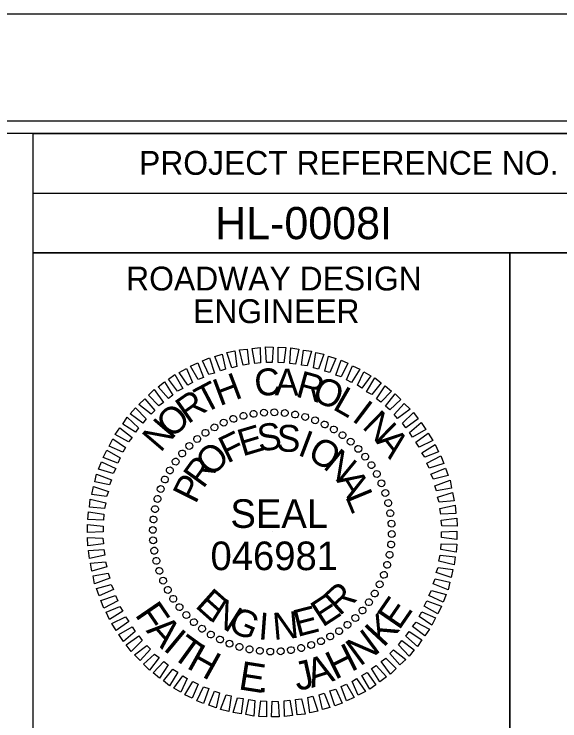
# Model space of a CAD drawing. Extents: x 3025871 to 3026431, y 707165 to 707825.
# Drawn here: x 3026241.46 to 3026258.64, y 707539.82 to 707562.05 of the extents above; entities that cross this region are included whole.
import ezdxf

# ---------------------------------------------------------------- set-up
doc = ezdxf.new("R2010")
doc.units = 0
for name, color, linetype in [('Old_Level_39', 7, 'Continuous'), ('Sheet Block Title CELL', 7, 'Continuous'), ('Sheet Cutting Line CELL', 7, 'Continuous'), ('Sheet Sticker Exception Certification CELL', 7, 'Continuous'), ('Typical Terminator CELL', 7, 'Continuous')]:
    doc.layers.add(name, color=color, linetype=linetype)

msp = doc.modelspace()

# ---------------------------------------------------------------- linework, layer by layer
at = {"layer": 'Old_Level_39'}
msp.add_lwpolyline([(3026273.948, 707558.686), (3026023.973, 707558.686), (3026023.973, 707400.421), (3026273.948, 707400.421)], close=True, dxfattribs=at)
at = {"layer": 'Sheet Block Title CELL'}
for p, q in [((3026248.676, 707549.418), (3026248.676, 707549.418)), ((3026249.006, 707549.478), (3026249.006, 707549.478)), ((3026249.328, 707549.523), (3026249.328, 707549.523)), ((3026249.658, 707549.531), (3026249.658, 707549.531)), ((3026249.988, 707549.508), (3026249.988, 707549.508)), ((3026250.311, 707549.456), (3026250.311, 707549.456)), ((3026250.626, 707549.388), (3026250.626, 707549.388)), ((3026248.061, 707549.208), (3026248.061, 707549.208)), ((3026248.361, 707549.328), (3026248.361, 707549.328)), ((3026250.941, 707549.283), (3026250.941, 707549.283)), ((3026251.241, 707549.148), (3026251.241, 707549.148)), ((3026247.768, 707549.058), (3026247.768, 707549.058)), ((3026251.533, 707548.998), (3026251.533, 707548.998)), ((3026247.221, 707548.698), (3026247.221, 707548.698)), ((3026247.483, 707548.886), (3026247.483, 707548.886)), ((3026251.803, 707548.811), (3026251.803, 707548.811)), ((3026246.973, 707548.473), (3026246.973, 707548.473)), ((3026252.066, 707548.608), (3026252.066, 707548.608)), ((3026252.298, 707548.383), (3026252.298, 707548.383)), ((3026246.748, 707548.241), (3026246.748, 707548.241)), ((3026252.523, 707548.136), (3026252.523, 707548.136)), ((3026246.546, 707547.978), (3026246.546, 707547.978)), ((3026252.711, 707547.873), (3026252.711, 707547.873)), ((3026246.358, 707547.708), (3026246.358, 707547.708)), ((3026252.883, 707547.588), (3026252.883, 707547.588)), ((3026246.208, 707547.416), (3026246.208, 707547.416)), ((3026253.033, 707547.296), (3026253.033, 707547.296)), ((3026246.073, 707547.116), (3026246.073, 707547.116)), ((3026253.153, 707546.996), (3026253.153, 707546.996)), ((3026245.968, 707546.801), (3026245.968, 707546.801)), ((3026245.901, 707546.486), (3026245.901, 707546.486)), ((3026253.243, 707546.681), (3026253.243, 707546.681)), ((3026253.303, 707546.351), (3026253.303, 707546.351)), ((3026245.848, 707546.163), (3026245.848, 707546.163)), ((3026253.348, 707546.028), (3026253.348, 707546.028)), ((3026245.826, 707545.833), (3026245.826, 707545.833)), ((3026249.591, 707545.766), (3026249.591, 707545.766)), ((3026253.356, 707545.698), (3026253.356, 707545.698)), ((3026245.833, 707545.503), (3026245.833, 707545.503)), ((3026253.333, 707545.368), (3026253.333, 707545.368)), ((3026245.878, 707545.181), (3026245.878, 707545.181)), ((3026253.281, 707545.046), (3026253.281, 707545.046)), ((3026245.938, 707544.851), (3026245.938, 707544.851)), ((3026253.213, 707544.731), (3026253.213, 707544.731)), ((3026246.028, 707544.536), (3026246.028, 707544.536)), ((3026253.108, 707544.416), (3026253.108, 707544.416)), ((3026246.148, 707544.236), (3026246.148, 707544.236)), ((3026252.973, 707544.116), (3026252.973, 707544.116)), ((3026246.298, 707543.943), (3026246.298, 707543.943)), ((3026252.823, 707543.823), (3026252.823, 707543.823)), ((3026246.471, 707543.658), (3026246.471, 707543.658)), ((3026246.658, 707543.396), (3026246.658, 707543.396)), ((3026252.636, 707543.553), (3026252.636, 707543.553)), ((3026246.883, 707543.148), (3026246.883, 707543.148)), ((3026252.433, 707543.291), (3026252.433, 707543.291)), ((3026247.116, 707542.923), (3026247.116, 707542.923)), ((3026252.208, 707543.058), (3026252.208, 707543.058)), ((3026247.378, 707542.721), (3026247.378, 707542.721)), ((3026251.961, 707542.833), (3026251.961, 707542.833)), ((3026247.648, 707542.533), (3026247.648, 707542.533)), ((3026251.413, 707542.473), (3026251.413, 707542.473)), ((3026251.698, 707542.646), (3026251.698, 707542.646)), ((3026247.941, 707542.383), (3026247.941, 707542.383)), ((3026248.241, 707542.248), (3026248.241, 707542.248)), ((3026251.121, 707542.323), (3026251.121, 707542.323)), ((3026248.556, 707542.143), (3026248.556, 707542.143)), ((3026248.871, 707542.076), (3026248.871, 707542.076)), ((3026249.193, 707542.023), (3026249.193, 707542.023)), ((3026250.176, 707542.053), (3026250.176, 707542.053)), ((3026250.506, 707542.113), (3026250.506, 707542.113)), ((3026250.821, 707542.203), (3026250.821, 707542.203)), ((3026249.523, 707542.001), (3026249.523, 707542.001)), ((3026249.853, 707542.008), (3026249.853, 707542.008))]:
    msp.add_line(p, q, dxfattribs=at)
for points in [[(3026249.411, 707551.098), (3026249.373, 707551.586), (3026249.621, 707551.578), (3026249.591, 707551.091)], [(3026248.316, 707550.933), (3026248.158, 707551.406), (3026248.413, 707551.458), (3026248.473, 707550.971)], [(3026248.676, 707551.016), (3026248.556, 707551.496), (3026248.803, 707551.518), (3026248.856, 707551.038)], [(3026249.036, 707551.061), (3026248.953, 707551.541), (3026249.208, 707551.571), (3026249.216, 707551.083)], [(3026249.771, 707551.091), (3026249.771, 707551.578), (3026250.018, 707551.571), (3026249.951, 707551.083)], [(3026250.146, 707551.068), (3026250.176, 707551.556), (3026250.423, 707551.511), (3026250.326, 707551.038)], [(3026250.506, 707551.008), (3026250.573, 707551.488), (3026250.821, 707551.451), (3026250.686, 707550.986)], [(3026250.888, 707550.926), (3026250.963, 707551.413), (3026251.218, 707551.353), (3026251.046, 707550.888)], [(3026247.588, 707550.716), (3026247.393, 707551.151), (3026247.618, 707551.241), (3026247.776, 707550.761)], [(3026247.956, 707550.836), (3026247.783, 707551.286), (3026248.016, 707551.353), (3026248.113, 707550.888)], [(3026251.248, 707550.828), (3026251.361, 707551.293), (3026251.593, 707551.218), (3026251.406, 707550.776)], [(3026251.586, 707550.693), (3026251.758, 707551.166), (3026251.968, 707551.076), (3026251.758, 707550.641)], [(3026247.258, 707550.558), (3026247.018, 707550.978), (3026247.251, 707551.083), (3026247.423, 707550.626)], [(3026251.923, 707550.551), (3026252.111, 707550.993), (3026252.343, 707550.888), (3026252.088, 707550.468)], [(3026246.606, 707550.191), (3026246.328, 707550.573), (3026246.523, 707550.716), (3026246.771, 707550.281)], [(3026246.936, 707550.378), (3026246.658, 707550.783), (3026246.891, 707550.903), (3026247.078, 707550.468)], [(3026252.268, 707550.378), (3026252.471, 707550.806), (3026252.696, 707550.678), (3026252.411, 707550.288)], [(3026246.321, 707549.966), (3026245.998, 707550.326), (3026246.201, 707550.483), (3026246.463, 707550.063)], [(3026252.561, 707550.176), (3026252.823, 707550.611), (3026253.018, 707550.453), (3026252.726, 707550.086)], [(3026252.868, 707549.951), (3026253.146, 707550.363), (3026253.341, 707550.198), (3026253.011, 707549.846)], [(3026246.021, 707549.733), (3026245.691, 707550.063), (3026245.871, 707550.243), (3026246.163, 707549.838)], [(3026253.153, 707549.718), (3026253.461, 707550.108), (3026253.641, 707549.928), (3026253.296, 707549.606)], [(3026245.773, 707549.471), (3026245.391, 707549.778), (3026245.578, 707549.951), (3026245.893, 707549.591)], [(3026253.423, 707549.456), (3026253.746, 707549.808), (3026253.926, 707549.628), (3026253.536, 707549.336)], [(3026245.511, 707549.186), (3026245.121, 707549.478), (3026245.286, 707549.673), (3026245.616, 707549.321)], [(3026245.286, 707548.901), (3026244.881, 707549.156), (3026245.023, 707549.373), (3026245.383, 707549.043)], [(3026253.686, 707549.186), (3026254.031, 707549.523), (3026254.188, 707549.321), (3026253.791, 707549.036)], [(3026253.911, 707548.893), (3026254.278, 707549.208), (3026254.421, 707548.991), (3026254.001, 707548.751)], [(3026245.061, 707548.601), (3026244.641, 707548.826), (3026244.791, 707549.036), (3026245.181, 707548.736)], [(3026244.881, 707548.278), (3026244.453, 707548.466), (3026244.566, 707548.698), (3026244.971, 707548.421)], [(3026254.106, 707548.586), (3026254.503, 707548.871), (3026254.646, 707548.646), (3026254.211, 707548.436)], [(3026254.301, 707548.256), (3026254.721, 707548.518), (3026254.818, 707548.286), (3026254.391, 707548.113)], [(3026244.731, 707547.933), (3026244.266, 707548.106), (3026244.378, 707548.338), (3026244.806, 707548.098)], [(3026254.451, 707547.933), (3026254.893, 707548.158), (3026254.991, 707547.918), (3026254.526, 707547.768)], [(3026244.581, 707547.603), (3026244.116, 707547.738), (3026244.213, 707547.971), (3026244.663, 707547.761)], [(3026244.468, 707547.243), (3026244.003, 707547.341), (3026244.056, 707547.588), (3026244.528, 707547.401)], [(3026254.586, 707547.581), (3026255.043, 707547.776), (3026255.126, 707547.543), (3026254.661, 707547.423)], [(3026254.706, 707547.221), (3026255.186, 707547.393), (3026255.231, 707547.146), (3026254.758, 707547.063)], [(3026244.371, 707546.883), (3026243.906, 707546.943), (3026243.958, 707547.198), (3026244.431, 707547.041)], [(3026254.796, 707546.861), (3026255.268, 707547.003), (3026255.313, 707546.748), (3026254.841, 707546.703)], [(3026244.311, 707546.501), (3026243.831, 707546.546), (3026243.861, 707546.801), (3026244.348, 707546.681)], [(3026254.863, 707546.501), (3026255.351, 707546.606), (3026255.373, 707546.351), (3026254.893, 707546.321)], [(3026244.273, 707546.141), (3026243.786, 707546.156), (3026243.801, 707546.403), (3026244.288, 707546.321)], [(3026254.908, 707546.141), (3026255.396, 707546.201), (3026255.411, 707545.946), (3026254.923, 707545.961)], [(3026244.266, 707545.766), (3026243.778, 707545.743), (3026243.778, 707545.998), (3026244.266, 707545.946)], [(3026244.273, 707545.391), (3026243.786, 707545.331), (3026243.771, 707545.586), (3026244.258, 707545.571)], [(3026254.916, 707545.766), (3026255.403, 707545.788), (3026255.403, 707545.533), (3026254.916, 707545.586)], [(3026254.908, 707545.391), (3026255.396, 707545.376), (3026255.381, 707545.128), (3026254.893, 707545.211)], [(3026244.318, 707545.031), (3026243.831, 707544.926), (3026243.808, 707545.181), (3026244.288, 707545.211)], [(3026254.871, 707545.031), (3026255.351, 707544.986), (3026255.321, 707544.731), (3026254.833, 707544.851)], [(3026244.386, 707544.671), (3026243.913, 707544.528), (3026243.868, 707544.783), (3026244.341, 707544.828)], [(3026244.476, 707544.311), (3026243.996, 707544.138), (3026243.951, 707544.386), (3026244.423, 707544.468)], [(3026254.811, 707544.648), (3026255.276, 707544.588), (3026255.223, 707544.333), (3026254.751, 707544.491)], [(3026254.713, 707544.288), (3026255.178, 707544.191), (3026255.126, 707543.943), (3026254.653, 707544.131)], [(3026244.596, 707543.951), (3026244.138, 707543.756), (3026244.056, 707543.988), (3026244.521, 707544.108)], [(3026254.601, 707543.928), (3026255.066, 707543.793), (3026254.968, 707543.561), (3026254.518, 707543.771)], [(3026244.731, 707543.598), (3026244.288, 707543.373), (3026244.191, 707543.613), (3026244.656, 707543.763)], [(3026254.451, 707543.598), (3026254.916, 707543.426), (3026254.803, 707543.193), (3026254.376, 707543.433)], [(3026244.881, 707543.276), (3026244.461, 707543.013), (3026244.363, 707543.246), (3026244.791, 707543.418)], [(3026254.301, 707543.253), (3026254.728, 707543.066), (3026254.616, 707542.833), (3026254.211, 707543.111)], [(3026245.076, 707542.946), (3026244.678, 707542.661), (3026244.536, 707542.886), (3026244.971, 707543.096)], [(3026254.121, 707542.931), (3026254.541, 707542.706), (3026254.391, 707542.496), (3026254.001, 707542.796)], [(3026245.271, 707542.638), (3026244.903, 707542.323), (3026244.761, 707542.541), (3026245.181, 707542.781)], [(3026245.496, 707542.346), (3026245.151, 707542.008), (3026244.993, 707542.211), (3026245.391, 707542.496)], [(3026253.896, 707542.631), (3026254.301, 707542.376), (3026254.158, 707542.158), (3026253.798, 707542.488)], [(3026253.671, 707542.346), (3026254.061, 707542.053), (3026253.896, 707541.858), (3026253.566, 707542.211)], [(3026245.758, 707542.076), (3026245.436, 707541.723), (3026245.256, 707541.903), (3026245.646, 707542.196)], [(3026253.408, 707542.061), (3026253.791, 707541.753), (3026253.603, 707541.581), (3026253.288, 707541.941)], [(3026246.028, 707541.813), (3026245.721, 707541.423), (3026245.541, 707541.603), (3026245.886, 707541.926)], [(3026246.313, 707541.581), (3026246.036, 707541.168), (3026245.841, 707541.333), (3026246.171, 707541.686)], [(3026253.161, 707541.798), (3026253.491, 707541.468), (3026253.311, 707541.288), (3026253.018, 707541.693)], [(3026246.621, 707541.356), (3026246.358, 707540.921), (3026246.163, 707541.078), (3026246.456, 707541.446)], [(3026252.861, 707541.566), (3026253.183, 707541.206), (3026252.981, 707541.048), (3026252.718, 707541.468)], [(3026246.913, 707541.153), (3026246.711, 707540.726), (3026246.486, 707540.853), (3026246.771, 707541.243)], [(3026252.246, 707541.153), (3026252.523, 707540.748), (3026252.291, 707540.628), (3026252.103, 707541.063)], [(3026252.576, 707541.341), (3026252.853, 707540.958), (3026252.658, 707540.816), (3026252.411, 707541.251)], [(3026247.258, 707540.981), (3026247.071, 707540.538), (3026246.838, 707540.643), (3026247.093, 707541.063)], [(3026251.923, 707540.973), (3026252.163, 707540.553), (3026251.931, 707540.448), (3026251.758, 707540.906)], [(3026247.596, 707540.838), (3026247.423, 707540.366), (3026247.213, 707540.456), (3026247.423, 707540.891)], [(3026247.933, 707540.703), (3026247.821, 707540.238), (3026247.588, 707540.313), (3026247.776, 707540.756)], [(3026251.226, 707540.696), (3026251.398, 707540.246), (3026251.166, 707540.178), (3026251.068, 707540.643)], [(3026251.593, 707540.816), (3026251.788, 707540.381), (3026251.563, 707540.291), (3026251.406, 707540.771)], [(3026248.293, 707540.606), (3026248.218, 707540.118), (3026247.963, 707540.178), (3026248.136, 707540.643)], [(3026248.676, 707540.523), (3026248.608, 707540.043), (3026248.361, 707540.081), (3026248.496, 707540.546)], [(3026249.036, 707540.463), (3026249.006, 707539.976), (3026248.758, 707540.021), (3026248.856, 707540.493)], [(3026250.146, 707540.471), (3026250.228, 707539.991), (3026249.973, 707539.961), (3026249.966, 707540.448)], [(3026250.506, 707540.516), (3026250.626, 707540.036), (3026250.378, 707540.013), (3026250.326, 707540.493)], [(3026250.866, 707540.598), (3026251.023, 707540.126), (3026250.768, 707540.073), (3026250.708, 707540.561)], [(3026249.411, 707540.441), (3026249.411, 707539.953), (3026249.163, 707539.961), (3026249.231, 707540.448)], [(3026249.771, 707540.433), (3026249.808, 707539.946), (3026249.561, 707539.953), (3026249.591, 707540.441)]]:
    msp.add_lwpolyline(points, close=True, dxfattribs=at)
for centre, major_axis in [((3026249.002, 707549.481), (-0.017, 0.107)), ((3026249.328, 707549.518), (-0.008, 0.108)), ((3026249.656, 707549.527), (0.002, 0.108)), ((3026249.984, 707549.507), (0.011, 0.107)), ((3026248.366, 707549.323), (-0.035, 0.102)), ((3026248.681, 707549.416), (-0.026, 0.105)), ((3026250.309, 707549.458), (0.021, 0.106)), ((3026250.628, 707549.382), (0.03, 0.104)), ((3026250.939, 707549.278), (0.039, 0.101)), ((3026247.767, 707549.056), (-0.0524, 0.0945)), ((3026248.061, 707549.202), (-0.0439, 0.0987)), ((3026251.24, 707549.147), (0.0473, 0.0971)), ((3026247.487, 707548.884), (-0.0604, 0.0895)), ((3026251.528, 707548.99), (0.0556, 0.0926)), ((3026251.802, 707548.809), (0.0635, 0.0874)), ((3026247.223, 707548.689), (-0.068, 0.0839)), ((3026252.059, 707548.605), (0.0709, 0.0815)), ((3026246.977, 707548.472), (-0.075, 0.0777)), ((3026252.297, 707548.379), (0.0777, 0.075)), ((3026246.752, 707548.234), (-0.0815, 0.0709)), ((3026252.514, 707548.133), (0.0839, 0.068)), ((3026246.547, 707547.977), (-0.0874, 0.0635)), ((3026246.366, 707547.703), (-0.0926, 0.0556)), ((3026252.71, 707547.869), (0.0895, 0.0604)), ((3026252.881, 707547.589), (0.0945, 0.0524)), ((3026246.209, 707547.415), (-0.0971, 0.0473)), ((3026253.027, 707547.296), (0.0987, 0.0439)), ((3026246.079, 707547.114), (-0.101, 0.039)), ((3026245.974, 707546.803), (-0.104, 0.03)), ((3026253.148, 707546.99), (0.102, 0.035)), ((3026253.241, 707546.676), (0.105, 0.026)), ((3026245.898, 707546.483), (-0.106, 0.021)), ((3026253.306, 707546.354), (0.107, 0.017)), ((3026245.849, 707546.159), (-0.107, 0.011)), ((3026253.344, 707546.028), (0.108, 0.008)), ((3026245.829, 707545.831), (-0.108, 0.002)), ((3026253.352, 707545.7), (0.108, -0.002)), ((3026245.838, 707545.503), (-0.108, -0.008)), ((3026253.332, 707545.372), (0.107, -0.011)), ((3026245.875, 707545.177), (-0.107, -0.017)), ((3026253.284, 707545.048), (0.106, -0.021)), ((3026245.94, 707544.855), (-0.105, -0.026)), ((3026253.207, 707544.729), (0.104, -0.03)), ((3026246.034, 707544.541), (-0.102, -0.035)), ((3026253.103, 707544.417), (0.101, -0.039)), ((3026246.154, 707544.235), (-0.0987, -0.0439)), ((3026246.3, 707543.942), (-0.0945, -0.0524)), ((3026252.972, 707544.116), (0.0971, -0.0473)), ((3026252.815, 707543.828), (0.0926, -0.0556)), ((3026246.472, 707543.662), (-0.0895, -0.0604)), ((3026252.634, 707543.554), (0.0874, -0.0635)), ((3026246.667, 707543.398), (-0.0839, -0.068)), ((3026252.43, 707543.297), (0.0815, -0.0709)), ((3026246.885, 707543.152), (-0.0777, -0.075)), ((3026252.204, 707543.059), (0.075, -0.0777)), ((3026247.123, 707542.926), (-0.0709, -0.0815)), ((3026251.958, 707542.842), (0.068, -0.0839)), ((3026247.379, 707542.722), (-0.0635, -0.0874)), ((3026251.694, 707542.647), (0.0604, -0.0895)), ((3026247.653, 707542.541), (-0.0556, -0.0926)), ((3026247.942, 707542.384), (-0.0473, -0.0971)), ((3026251.415, 707542.475), (0.0524, -0.0945)), ((3026248.243, 707542.253), (-0.039, -0.101)), ((3026248.554, 707542.149), (-0.03, -0.104)), ((3026250.816, 707542.209), (0.035, -0.102)), ((3026251.121, 707542.329), (0.0439, -0.0987)), ((3026248.873, 707542.073), (-0.021, -0.106)), ((3026249.198, 707542.024), (-0.011, -0.107)), ((3026249.525, 707542.004), (-0.002, -0.108)), ((3026249.853, 707542.013), (0.008, -0.108)), ((3026250.179, 707542.05), (0.017, -0.107)), ((3026250.501, 707542.115), (0.026, -0.105))]:
    msp.add_ellipse(centre, major_axis=major_axis, ratio=0.999708, dxfattribs=at)
at = {"layer": 'Sheet Cutting Line CELL'}
for p, q in [((3026242.065, 707556.421), (3026272.073, 707556.421)), ((3026257.073, 707554.546), (3026257.073, 707537.679))]:
    msp.add_line(p, q, dxfattribs=at)
for points in [[(3026272.073, 707558.304), (3026047.073, 707558.304), (3026047.073, 707400.804), (3026272.073, 707400.804)], [(3026242.065, 707558.304), (3026272.073, 707558.304), (3026272.073, 707554.546), (3026242.065, 707554.546)], [(3026242.065, 707554.546), (3026257.073, 707554.546), (3026257.073, 707537.671), (3026242.065, 707537.671)], [(3026257.073, 707554.546), (3026272.073, 707554.546), (3026272.073, 707537.671), (3026257.073, 707537.671)]]:
    msp.add_lwpolyline(points, close=True, dxfattribs=at)
at = {"layer": 'Typical Terminator CELL'}
msp.add_lwpolyline([(3026274.623, 707562.054), (3026022.023, 707562.054), (3026022.023, 707397.054), (3026274.623, 707397.054)], close=True, dxfattribs=at)

# ---------------------------------------------------------------- texts
at = {"layer": 'Sheet Block Title CELL'}
for s, height, rotation, p in [('C', 0.846, 6.2199, (3026249.073, 707550.018)), ('H', 0.846, 20.6195, (3026247.933, 707549.718)), ('A', 0.846, 359.0203, (3026249.666, 707550.063)), ('R', 0.846, 344.6211, (3026250.296, 707550.033)), ('T', 0.846, 27.8198, (3026247.446, 707549.471)), ('O', 0.846, 337.4212, (3026250.798, 707549.921)), ('L', 0.846, 330.2209, (3026251.458, 707549.643)), ('R', 0.846, 35.0205, (3026246.936, 707549.141)), ('I', 0.846, 323.0201, (3026252.066, 707549.283)), ('O', 0.846, 42.2217, (3026246.418, 707548.676)), ('N', 0.846, 315.8189, (3026252.388, 707549.051)), ('N', 0.846, 49.4235, (3026246.073, 707548.241)), ('E', 0.846, 16.6111, (3026248.653, 707548.136)), ('S', 0.846, 7.2556, (3026249.171, 707548.293)), ('S', 0.846, 357.9004, (3026249.711, 707548.301)), ('F', 0.846, 25.967, (3026248.173, 707547.911)), ('I', 0.846, 339.1896, (3026250.356, 707548.196)), ('O', 0.846, 329.8335, (3026250.656, 707548.091)), ('A', 0.846, 308.6172, (3026252.831, 707548.608)), ('O', 0.846, 44.6812, (3026247.678, 707547.468)), ('N', 0.846, 320.4766, (3026251.158, 707547.791)), ('R', 0.846, 54.0397, (3026247.416, 707547.101)), ('P', 0.846, 63.3989, (3026247.176, 707546.621)), ('A', 0.846, 301.7603, (3026251.586, 707547.401)), ('L', 0.846, 292.4008, (3026251.878, 707546.883)), ('SEAL', 0.8997, 360, (3026248.271, 707545.893)), ('R', 0.846, 42.4814, (3026251.706, 707543.103)), ('E', 0.846, 318.2769, (3026247.131, 707543.418)), ('E', 0.846, 33.1241, (3026251.173, 707542.751)), ('F', 0.9, 304.4142, (3026245.245, 707543.164)), ('N', 0.846, 327.634, (3026247.581, 707543.013)), ('E', 0.9, 55.493, (3026253.581, 707542.647)), ('G', 0.846, 336.9902, (3026248.151, 707542.676)), ('E', 0.846, 14.4118, (3026250.378, 707542.458)), ('I', 0.846, 355.7012, (3026249.133, 707542.391)), ('N', 0.846, 5.0564, (3026249.636, 707542.368)), ('K', 0.9, 47.2091, (3026253.09, 707542.104)), ('A', 0.9, 311.4309, (3026245.596, 707542.653)), ('I', 0.9, 320.2712, (3026246.122, 707542.076)), ('N', 0.9, 36.4833, (3026252.348, 707541.517)), ('T', 0.9, 324.0731, (3026246.374, 707541.854)), ('H', 0.9, 26.4993, (3026251.569, 707541.103)), ('H', 0.9, 330.8733, (3026246.86, 707541.5)), ('A', 0.9, 17.659, (3026250.829, 707540.855)), ('E', 0.9, 351.0577, (3026248.499, 707540.82)), ('J', 0.9, 12.4012, (3026250.374, 707540.762)), ('.', 0.9, 358.167, (3026249.12, 707540.723))]:
    msp.add_text(s, height=height, rotation=rotation, dxfattribs=at).set_placement(p)
msp.add_text('046981', height=0.8997, dxfattribs=at).set_placement((3026247.645, 707544.564))
at = {"layer": 'Sheet Cutting Line CELL'}
for s, height, p in [('PROJECT REFERENCE NO.', 0.75001, (3026245.395, 707556.999)), ('ROADWAY DESIGN', 0.75001, (3026244.99, 707553.361)), ('ENGINEER', 0.75, (3026247.098, 707552.334))]:
    msp.add_text(s, height=height, rotation=360, dxfattribs=at).set_placement(p)
at = {"layer": 'Sheet Sticker Exception Certification CELL'}
msp.add_text('HL-0008I', height=1.0125, rotation=360, dxfattribs=at).set_placement((3026247.79, 707554.974))

doc.saveas('drawing.dxf')
